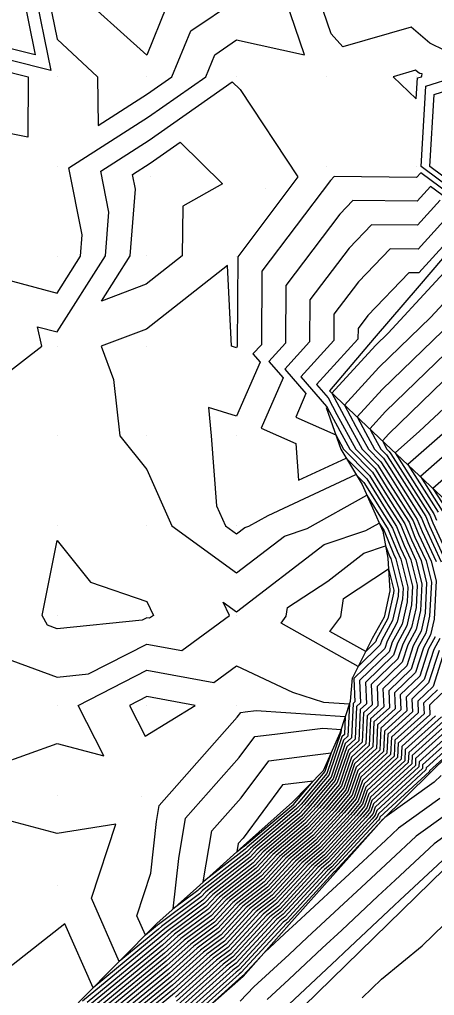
# Model space of a CAD drawing. Extents: x 2188792 to 2191981, y 386090 to 389710.
# Drawn here: x 2191286.1 to 2191332.3, y 389078 to 389186.7 of the extents above; entities that cross this region are included whole.
import ezdxf

# ---------------------------------------------------------------- set-up
doc = ezdxf.new("R2010")
doc.units = 0
for name, color, linetype in [('DTM Contours Major', 7, 'Continuous'), ('DTM Contours Minor', 7, 'Continuous'), ('Exist DTM QL2 LIDAR Elevation Point', 7, 'Continuous'), ('PH Exist DTM Breakline', 7, 'Continuous')]:
    doc.layers.add(name, color=color, linetype=linetype)

msp = doc.modelspace()

# ---------------------------------------------------------------- linework, layer by layer
at = {"layer": 'DTM Contours Major'}
for points in [[(2191337.52, 389166.02), (2191331.74, 389170.31), (2191332.22, 389178.33), (2191338.42, 389180.31)], [(2191295.17, 389155.33), (2191298.38, 389160.37), (2191298.96, 389167.77), (2191298.63, 389169.43), (2191300.59, 389170.68), (2191303.94, 389173.03), (2191308.64, 389168.36), (2191304.22, 389165.89), (2191304.18, 389160.35), (2191300.17, 389157.2), (2191295.17, 389155.33)], [(2191333.99, 389165.02), (2191330.44, 389161.12), (2191327.33, 389161.15), (2191323.8, 389157.47), (2191321.07, 389153.85), (2191321.05, 389150.92), (2191317.37, 389146.88), (2191320.22, 389143.58), (2191320.33, 389143.39), (2191322.82, 389138.83), (2191325.34, 389136.28), (2191326.93, 389133.74), (2191328.96, 389130.53), (2191329.69, 389128.74), (2191330.76, 389126.43), (2191331.39, 389123.93), (2191331.21, 389120.56), (2191330.76, 389118.56), (2191329.87, 389116.92), (2191329.17, 389114.72), (2191326.51, 389112.16), (2191326.61, 389110.14), (2191325.13, 389108.8), (2191325, 389105.85), (2191323.19, 389104.18), (2191322.15, 389101.11), (2191320.15, 389098.74), (2191318.21, 389096.63), (2191314.63, 389093.59), (2191312.77, 389091.58), (2191309.06, 389088.66), (2191307.4, 389086.86), (2191304.03, 389084.36), (2191302.18, 389082.7), (2191295.03, 389076.82)], [(2191341.36, 389157.09), (2191326.81, 389143.01), (2191325.06, 389141.1), (2191325.64, 389140), (2191326.28, 389138.85), (2191326.91, 389138.2), (2191327.31, 389137.56), (2191331.28, 389131.32), (2191331.69, 389130.31), (2191333.57, 389126.23)], [(2191341.35, 389142.58), (2191332.09, 389134.46), (2191333.59, 389132.12)], [(2191285.21, 389115.29), (2191290.23, 389113.46), (2191293.74, 389113.81), (2191300.23, 389117.13), (2191304.12, 389116.42), (2191309.44, 389120.31), (2191308.74, 389121.8), (2191310.23, 389120.71), (2191319.99, 389128.2), (2191324.6, 389129.76), (2191326.11, 389130.61), (2191326.54, 389129.92), (2191326.65, 389129.74), (2191327.69, 389127.18), (2191327.95, 389126.62), (2191328.77, 389123.37), (2191328.71, 389122.15), (2191328.12, 389119.56), (2191326.98, 389117.45), (2191326.72, 389116.65), (2191323.28, 389113.31), (2191323.4, 389110.69), (2191323.2, 389110.51), (2191323.03, 389106.7), (2191322.31, 389106.05), (2191320.98, 389102.12), (2191318.43, 389099.1), (2191317.4, 389097.97), (2191312.84, 389094.11), (2191311.89, 389093.09), (2191307.19, 389089.4), (2191306.47, 389088.62), (2191302.23, 389085.47), (2191301.62, 389084.92), (2191294.24, 389078.85), (2191291.11, 389085.96), (2191283.05, 389079.66)], [(2191332.77, 389116.4), (2191331.61, 389112.8), (2191329.75, 389111), (2191329.82, 389109.58), (2191327.07, 389107.1), (2191326.97, 389104.99), (2191324.07, 389102.32), (2191323.32, 389100.1), (2191321.88, 389098.39), (2191319.03, 389095.29), (2191316.42, 389093.07), (2191313.65, 389090.07), (2191310.93, 389087.93), (2191308.32, 389085.11), (2191305.83, 389083.26), (2191302.74, 389080.47), (2191297.48, 389076.14)], [(2191333.03, 389109.03), (2191329, 389105.39), (2191328.95, 389104.13), (2191324.95, 389100.45), (2191324.48, 389099.08), (2191323.6, 389098.03), (2191319.85, 389093.94), (2191318.21, 389092.55), (2191314.53, 389088.56), (2191312.79, 389087.19), (2191309.24, 389083.35), (2191307.63, 389082.15), (2191303.3, 389078.24), (2191299.92, 389075.47)], [(2191336.23, 389108.48), (2191330.94, 389103.69), (2191330.92, 389103.28), (2191325.83, 389098.59), (2191325.65, 389098.07), (2191325.32, 389097.67), (2191320.67, 389092.6), (2191320, 389092.03), (2191315.41, 389087.05), (2191314.66, 389086.46), (2191310.17, 389081.59), (2191309.44, 389081.05), (2191303.85, 389076.02)], [(2191318.74, 389101.86), (2191315.35, 389101.44), (2191310.94, 389095.53), (2191310.41, 389094.93), (2191310.25, 389094), (2191311.01, 389094.59), (2191311.05, 389094.63), (2191316.58, 389099.32), (2191316.71, 389099.46), (2191318.74, 389101.86)], [(2191333.48, 389098.09), (2191330.23, 389095.75), (2191327.38, 389093.07), (2191324.12, 389090.06), (2191321.66, 389087.76), (2191318.08, 389084.46), (2191316.08, 389082.58), (2191312.15, 389078.97), (2191310.64, 389077.38)]]:
    msp.add_lwpolyline(points, dxfattribs=at)
at = {"layer": 'DTM Contours Minor'}
for points in [[(2191288.44, 389198.52), (2191288.15, 389200.31), (2191286.05, 389204.49), (2191290.23, 389208.07), (2191296.96, 389200.31), (2191300.23, 389195.45), (2191303.93, 389195.81), (2191305.72, 389190.31), (2191302.43, 389188.11), (2191300.23, 389182.69), (2191291.81, 389190.31), (2191290.23, 389191.19), (2191288.44, 389198.52)], [(2191333.4, 389183.21), (2191331.74, 389184.03), (2191329.65, 389185.81), (2191322.06, 389183.65), (2191320.76, 389185.09), (2191317.17, 389195.62)], [(2191282.18, 389158.36), (2191290.23, 389156.22), (2191292.85, 389160.33), (2191293.03, 389162.71), (2191291.55, 389170.17), (2191300.4, 389175.82), (2191306.79, 389180.31), (2191307.79, 389182.76), (2191310.23, 389184.4), (2191317.79, 389182.76), (2191314.19, 389193.33)], [(2191286.26, 389190.31), (2191287.8, 389182.74), (2191280.23, 389184.63)], [(2191287.66, 389190.31), (2191289.55, 389180.99), (2191280.23, 389183.32)], [(2191289.05, 389190.31), (2191290.23, 389184.5), (2191294.74, 389180.31), (2191294.81, 389174.89), (2191300.3, 389178.4), (2191303.03, 389180.31), (2191305.11, 389185.43), (2191310.23, 389188.86)], [(2191278.74, 389181.8), (2191280.23, 389182.01), (2191287.02, 389180.31), (2191286.96, 389173.58), (2191280.23, 389174.9), (2191277.18, 389180.31), (2191278.74, 389181.8)], [(2191330.37, 389180.18), (2191330.8, 389180.31), (2191330.87, 389180.42), (2191330.89, 389180.61), (2191330.64, 389180.68), (2191330.43, 389180.79), (2191330.16, 389181.02), (2191327.67, 389180.31), (2191330.23, 389177.86), (2191330.37, 389180.18)], [(2191337.21, 389165.53), (2191330.77, 389170.31), (2191331.29, 389179.25), (2191334.61, 389180.31)], [(2191280.23, 389143.89), (2191288.54, 389150.31), (2191288.07, 389152.47), (2191290.23, 389151.9), (2191295.61, 389160.35), (2191295.99, 389165.24), (2191295.09, 389169.8), (2191300.49, 389173.25), (2191309.73, 389179.73), (2191310.61, 389178.87), (2191317.05, 389169.15), (2191310.92, 389161), (2191310.35, 389160.24), (2191310.3, 389150.31), (2191310.27, 389150.29), (2191310.29, 389150.27), (2191310.23, 389150.13), (2191309.65, 389150.31), (2191309.21, 389159.29), (2191300.21, 389152.2), (2191295.16, 389150.31), (2191296.53, 389146.6), (2191297.22, 389140.31), (2191300.23, 389136.58), (2191303.02, 389130.31), (2191310.23, 389125.06), (2191315.57, 389129.16), (2191318.09, 389130.01), (2191324.73, 389133.71), (2191326.62, 389130.68), (2191327.12, 389129.9), (2191328.09, 389127.49), (2191328.52, 389126.58), (2191329.3, 389123.48), (2191329.21, 389121.83), (2191328.65, 389119.36), (2191327.56, 389117.34), (2191327.21, 389116.26), (2191323.92, 389113.08), (2191324.04, 389110.58), (2191323.59, 389110.17), (2191323.42, 389106.53), (2191322.49, 389105.67), (2191321.21, 389101.92), (2191318.78, 389099.03), (2191317.56, 389097.71), (2191313.2, 389094.01), (2191312.07, 389092.78), (2191307.56, 389089.25), (2191306.66, 389088.27), (2191302.59, 389085.25), (2191301.73, 389084.48), (2191293.08, 389077.36)], [(2191336.9, 389165.03), (2191330.73, 389169.62), (2191330.26, 389169.1), (2191321.1, 389169.19), (2191320.67, 389168.74), (2191313.03, 389158.64), (2191312.98, 389150.46), (2191312.05, 389149.44), (2191312.84, 389148.52), (2191310.23, 389142.5), (2191307.08, 389143.46), (2191307.39, 389140.31), (2191308, 389132.53), (2191308.99, 389130.31), (2191310.23, 389129.41), (2191311.15, 389130.11), (2191311.58, 389130.26), (2191313.74, 389131.46), (2191323.52, 389136.02), (2191324.4, 389135.13), (2191326.69, 389131.44), (2191327.58, 389130.05), (2191328.49, 389127.8), (2191329.08, 389126.54), (2191329.82, 389123.59), (2191329.71, 389121.51), (2191329.18, 389119.16), (2191328.14, 389117.24), (2191327.7, 389115.88), (2191324.57, 389112.85), (2191324.68, 389110.47), (2191323.97, 389109.83), (2191323.82, 389106.36), (2191322.67, 389105.3), (2191321.44, 389101.72), (2191319.12, 389098.96), (2191317.72, 389097.44), (2191313.56, 389093.9), (2191312.25, 389092.48), (2191307.94, 389089.1), (2191306.84, 389087.92), (2191302.95, 389085.03), (2191301.85, 389084.03), (2191293.57, 389077.23)], [(2191336.59, 389164.54), (2191331.81, 389168.08), (2191330.32, 389166.44), (2191323.18, 389166.51), (2191321.71, 389164.99), (2191315.71, 389157.05), (2191315.67, 389150.62), (2191313.82, 389148.58), (2191315.4, 389146.77), (2191312.97, 389141.18), (2191316.82, 389139.46), (2191317.12, 389135.37), (2191322.42, 389137.84), (2191324.71, 389135.52), (2191326.77, 389132.21), (2191328.04, 389130.21), (2191328.89, 389128.12), (2191329.64, 389126.5), (2191330.34, 389123.7), (2191330.21, 389121.19), (2191329.7, 389118.96), (2191328.72, 389117.13), (2191328.19, 389115.49), (2191325.22, 389112.62), (2191325.32, 389110.36), (2191324.36, 389109.49), (2191324.21, 389106.19), (2191322.84, 389104.93), (2191321.68, 389101.51), (2191319.47, 389098.89), (2191317.89, 389097.17), (2191313.91, 389093.8), (2191312.42, 389092.18), (2191308.31, 389088.96), (2191307.03, 389087.57), (2191303.31, 389084.81), (2191301.96, 389083.59), (2191294.05, 389077.09)], [(2191332.9, 389166.55), (2191330.38, 389163.78), (2191325.25, 389163.83), (2191322.76, 389161.23), (2191318.39, 389155.45), (2191318.36, 389150.77), (2191315.59, 389147.73), (2191317.95, 389145.02), (2191316.81, 389142.39), (2191321.27, 389140.41), (2191322.13, 389138.83), (2191325.03, 389135.9), (2191326.85, 389132.97), (2191328.5, 389130.37), (2191329.29, 389128.43), (2191330.2, 389126.46), (2191330.87, 389123.82), (2191330.71, 389120.88), (2191330.23, 389118.76), (2191329.29, 389117.03), (2191328.68, 389115.11), (2191325.87, 389112.39), (2191325.97, 389110.25), (2191324.75, 389109.14), (2191324.61, 389106.02), (2191323.02, 389104.55), (2191321.91, 389101.31), (2191319.81, 389098.82), (2191318.05, 389096.9), (2191314.27, 389093.7), (2191312.6, 389091.88), (2191308.68, 389088.81), (2191307.21, 389087.22), (2191303.67, 389084.59), (2191302.07, 389083.14), (2191294.54, 389076.96)], [(2191335.07, 389163.49), (2191330.51, 389158.46), (2191329.41, 389158.47), (2191324.85, 389153.71), (2191323.75, 389152.25), (2191323.74, 389151.07), (2191319.14, 389146.02), (2191320.42, 389144.55), (2191321.39, 389142.71), (2191323.52, 389138.83), (2191325.66, 389136.67), (2191327, 389134.5), (2191329.43, 389130.69), (2191330.09, 389129.05), (2191331.32, 389126.39), (2191331.91, 389124.04), (2191331.71, 389120.24), (2191331.29, 389118.36), (2191330.45, 389116.82), (2191329.66, 389114.34), (2191327.16, 389111.93), (2191327.25, 389110.03), (2191325.52, 389108.46), (2191325.39, 389105.68), (2191323.37, 389103.81), (2191322.38, 389100.91), (2191320.5, 389098.67), (2191318.38, 389096.36), (2191314.99, 389093.49), (2191312.95, 389091.27), (2191309.43, 389088.52), (2191307.58, 389086.51), (2191304.39, 389084.14), (2191302.29, 389082.25), (2191295.52, 389076.69)], [(2191336.49, 389161.92), (2191331.97, 389157.03), (2191327.1, 389151.75), (2191325.68, 389150.38), (2191320.84, 389145.08), (2191322.45, 389142.03), (2191324.21, 389138.84), (2191325.97, 389137.05), (2191327.08, 389135.27), (2191329.89, 389130.85), (2191330.49, 389129.37), (2191331.89, 389126.35), (2191332.44, 389124.16), (2191332.21, 389119.92), (2191331.81, 389118.15), (2191331.03, 389116.72), (2191330.15, 389113.96), (2191327.81, 389111.69), (2191327.89, 389109.91), (2191325.91, 389108.12), (2191325.79, 389105.5), (2191323.55, 389103.44), (2191322.61, 389100.7), (2191320.84, 389098.6), (2191318.54, 389096.09), (2191315.35, 389093.39), (2191313.13, 389090.97), (2191309.8, 389088.37), (2191307.77, 389086.16), (2191304.75, 389083.92), (2191302.4, 389081.81), (2191296.01, 389076.55)], [(2191335.11, 389157.06), (2191331.85, 389153.53), (2191326.05, 389147.92), (2191322.25, 389143.75), (2191323.52, 389141.36), (2191324.9, 389138.84), (2191326.28, 389137.44), (2191327.16, 389136.03), (2191330.35, 389131.01), (2191330.89, 389129.68), (2191332.45, 389126.31)], [(2191336.61, 389155.31), (2191326.43, 389145.47), (2191323.66, 389142.43), (2191324.58, 389140.68), (2191325.59, 389138.84), (2191326.6, 389137.82), (2191327.24, 389136.79), (2191330.81, 389131.16), (2191331.29, 389129.99), (2191333.01, 389126.27)], [(2191344.74, 389154), (2191330.6, 389140.84), (2191327.88, 389138.44), (2191332.2, 389131.64), (2191332.49, 389130.93)], [(2191345.8, 389149.04), (2191330.69, 389135.79), (2191333.12, 389131.96)], [(2191333.27, 389146.44), (2191327.18, 389140.55), (2191326.47, 389139.77), (2191326.71, 389139.32), (2191326.97, 389138.85), (2191327.23, 389138.59), (2191327.39, 389138.32), (2191331.74, 389131.48), (2191332.09, 389130.62), (2191334.13, 389126.2)], [(2191340.91, 389147.31), (2191329.28, 389137.12), (2191332.66, 389131.8)], [(2191300.23, 389120.06), (2191299.72, 389119.79), (2191290.23, 389118.83), (2191289.15, 389119.22), (2191288.56, 389120.31), (2191290.23, 389128.67), (2191293.94, 389124.02), (2191300.23, 389121.86), (2191300.96, 389120.31), (2191300.54, 389120), (2191300.23, 389120.06)], [(2191323.76, 389114.63), (2191315.17, 389119.47), (2191315.75, 389120.24), (2191315.89, 389121.21), (2191320.37, 389124.14), (2191324.41, 389127.25), (2191326.81, 389128.06), (2191327.29, 389126.86), (2191327.39, 389126.65), (2191328.25, 389123.25), (2191328.21, 389122.47), (2191327.6, 389119.76), (2191326.4, 389117.55), (2191326.23, 389117.03), (2191323.76, 389114.63)], [(2191324.6, 389116.3), (2191320.62, 389118.54), (2191321.84, 389120.17), (2191322.13, 389122.22), (2191327.13, 389125.49), (2191327.72, 389123.14), (2191327.7, 389122.78), (2191327.07, 389119.96), (2191325.82, 389117.66), (2191325.74, 389117.41), (2191324.6, 389116.3)], [(2191332.34, 389117.95), (2191331.61, 389116.61), (2191330.64, 389113.57), (2191328.45, 389111.46), (2191328.53, 389109.8), (2191326.29, 389107.78), (2191326.18, 389105.33), (2191323.72, 389103.06), (2191322.85, 389100.5), (2191321.19, 389098.53), (2191318.7, 389095.82), (2191315.7, 389093.28), (2191313.3, 389090.67), (2191310.18, 389088.22), (2191307.95, 389085.81), (2191305.11, 389083.7), (2191302.51, 389081.36), (2191296.5, 389076.42)], [(2191332.87, 389117.75), (2191332.19, 389116.51), (2191331.12, 389113.19), (2191329.1, 389111.23), (2191329.17, 389109.69), (2191326.68, 389107.44), (2191326.58, 389105.16), (2191323.9, 389102.69), (2191323.08, 389100.3), (2191321.53, 389098.46), (2191318.87, 389095.55), (2191316.06, 389093.18), (2191313.48, 389090.37), (2191310.55, 389088.08), (2191308.14, 389085.46), (2191305.47, 389083.48), (2191302.63, 389080.92), (2191296.99, 389076.28)], [(2191333.35, 389116.3), (2191332.1, 389112.42), (2191330.4, 389110.77), (2191330.46, 389109.47), (2191327.46, 389106.76), (2191327.37, 389104.82), (2191324.25, 389101.94), (2191323.55, 389099.89), (2191322.22, 389098.32), (2191319.2, 389095.02), (2191316.78, 389092.97), (2191313.83, 389089.77), (2191311.3, 389087.78), (2191308.5, 389084.76), (2191306.19, 389083.04), (2191302.85, 389080.03), (2191297.97, 389076.01)], [(2191283.6, 389103.67), (2191290.23, 389106.07), (2191295.44, 389104.67), (2191292.59, 389110.3), (2191300.23, 389114.21), (2191307.69, 389112.84), (2191310.23, 389114.7), (2191316.46, 389111.79), (2191319.92, 389110.67), (2191322.8, 389110.47), (2191322.63, 389106.87), (2191322.14, 389106.42), (2191320.74, 389102.32), (2191318.09, 389099.17), (2191317.23, 389098.24), (2191312.48, 389094.22), (2191311.72, 389093.39), (2191306.81, 389089.55), (2191306.29, 389088.97), (2191301.87, 389085.69), (2191301.51, 389085.37), (2191297.15, 389081.79), (2191294.05, 389088.83), (2191296.76, 389097.09), (2191290.23, 389096.02), (2191282.41, 389098.12)], [(2191332.59, 389112.03), (2191331.04, 389110.54), (2191331.1, 389109.36), (2191327.84, 389106.42), (2191327.76, 389104.65), (2191324.42, 389101.57), (2191323.78, 389099.69), (2191322.56, 389098.24), (2191319.36, 389094.75), (2191317.14, 389092.87), (2191314.01, 389089.46), (2191311.67, 389087.64), (2191308.69, 389084.41), (2191306.55, 389082.82), (2191302.96, 389079.58), (2191298.45, 389075.87)], [(2191305.61, 389110.3), (2191300.23, 389111.29), (2191298.3, 389110.3), (2191300.04, 389106.87), (2191305.61, 389110.3)], [(2191333.08, 389111.65), (2191331.69, 389110.31), (2191331.74, 389109.25), (2191328.23, 389106.08), (2191328.16, 389104.48), (2191324.6, 389101.2), (2191324.02, 389099.49), (2191322.91, 389098.17), (2191319.52, 389094.48), (2191317.49, 389092.76), (2191314.18, 389089.16), (2191312.05, 389087.49), (2191308.87, 389084.05), (2191306.91, 389082.6), (2191303.07, 389079.13), (2191298.94, 389075.74)], [(2191310.68, 389109.52), (2191311.19, 389109.59), (2191312.39, 389109.73), (2191322.33, 389109.05), (2191322.24, 389107.05), (2191321.96, 389106.79), (2191320.51, 389102.53), (2191317.74, 389099.25), (2191317.07, 389098.51), (2191312.12, 389094.32), (2191311.54, 389093.69), (2191306.44, 389089.69), (2191306.1, 389089.32), (2191301.51, 389085.91), (2191301.4, 389085.81), (2191300.07, 389084.72), (2191299.12, 389086.87), (2191300.68, 389091.62), (2191301.31, 389097.37), (2191301.62, 389099.17), (2191310.29, 389109), (2191310.68, 389109.52)], [(2191332.38, 389109.14), (2191328.62, 389105.73), (2191328.55, 389104.31), (2191324.78, 389100.83), (2191324.25, 389099.29), (2191323.25, 389098.1), (2191319.69, 389094.21), (2191317.85, 389092.66), (2191314.36, 389088.86), (2191312.42, 389087.34), (2191309.06, 389083.7), (2191307.27, 389082.38), (2191303.18, 389078.69), (2191299.43, 389075.6)], [(2191333.67, 389108.92), (2191329.39, 389105.05), (2191329.34, 389103.96), (2191325.13, 389100.08), (2191324.72, 389098.88), (2191323.94, 389097.96), (2191320.01, 389093.67), (2191318.57, 389092.45), (2191314.71, 389088.26), (2191313.17, 389087.05), (2191309.43, 389083), (2191307.99, 389081.93), (2191303.41, 389077.8)], [(2191334.31, 389108.81), (2191329.78, 389104.71), (2191329.73, 389103.79), (2191325.3, 389099.71), (2191324.95, 389098.68), (2191324.29, 389097.89), (2191320.18, 389093.4), (2191318.93, 389092.35), (2191314.89, 389087.95), (2191313.54, 389086.9), (2191309.61, 389082.65), (2191308.36, 389081.71), (2191303.52, 389077.35)], [(2191334.95, 389108.7), (2191330.16, 389104.37), (2191330.13, 389103.62), (2191325.48, 389099.33), (2191325.19, 389098.48), (2191324.63, 389097.81), (2191320.34, 389093.14), (2191319.28, 389092.24), (2191315.06, 389087.65), (2191313.92, 389086.75), (2191309.8, 389082.3), (2191308.72, 389081.49), (2191303.63, 389076.91)], [(2191335.59, 389108.59), (2191330.55, 389104.03), (2191330.52, 389103.45), (2191325.65, 389098.96), (2191325.42, 389098.27), (2191324.97, 389097.74), (2191320.5, 389092.87), (2191319.64, 389092.14), (2191315.24, 389087.35), (2191314.29, 389086.61), (2191309.98, 389081.95), (2191309.08, 389081.27), (2191303.74, 389076.46)], [(2191312.24, 389106.83), (2191314.49, 389107.11), (2191319.82, 389107.77), (2191321.86, 389107.63), (2191321.84, 389107.22), (2191321.79, 389107.16), (2191320.28, 389102.73), (2191317.4, 389099.32), (2191316.91, 389098.78), (2191311.76, 389094.42), (2191311.37, 389093.99), (2191306.07, 389089.84), (2191305.92, 389089.68), (2191303.17, 389087.64), (2191303.79, 389093.25), (2191304.55, 389097.76), (2191310.51, 389104.51), (2191312.24, 389106.83)], [(2191336.88, 389108.37), (2191331.32, 389103.35), (2191331.31, 389103.11), (2191326.01, 389098.21), (2191325.89, 389097.87), (2191325.66, 389097.6), (2191320.83, 389092.33), (2191320.36, 389091.93), (2191315.59, 389086.75), (2191315.04, 389086.31), (2191310.35, 389081.24), (2191309.8, 389080.83), (2191303.97, 389075.57)], [(2191335.39, 389106.33), (2191331.71, 389103.01), (2191331.71, 389102.94), (2191326.18, 389097.84), (2191326.12, 389097.66), (2191326.01, 389097.53), (2191320.99, 389092.06), (2191320.72, 389091.83), (2191315.77, 389086.44), (2191315.41, 389086.17), (2191310.54, 389080.89), (2191310.16, 389080.61), (2191304.08, 389075.13)], [(2191313.8, 389104.13), (2191317.79, 389104.63), (2191320.75, 389105), (2191320.04, 389102.93), (2191317.06, 389099.39), (2191316.74, 389099.05), (2191311.41, 389094.53), (2191311.19, 389094.29), (2191306.52, 389090.64), (2191307.48, 389096.34), (2191310.72, 389100.02), (2191313.8, 389104.13)], [(2191333.01, 389102.5), (2191332.24, 389101.77), (2191326.72, 389097.8), (2191326.36, 389097.47), (2191326.36, 389097.46), (2191326.35, 389097.46), (2191321.16, 389091.79), (2191321.07, 389091.72), (2191315.94, 389086.14), (2191315.78, 389086.02), (2191310.72, 389080.54), (2191310.52, 389080.39), (2191304.19, 389074.68)], [(2191332.86, 389099.93), (2191328.26, 389096.62), (2191326.86, 389095.31), (2191322.29, 389091.08), (2191321.38, 389090.24), (2191316.42, 389085.66), (2191316.08, 389085.35), (2191313.36, 389082.84), (2191310.91, 389080.19), (2191310.88, 389080.17), (2191305.82, 389075.61)], [(2191334.11, 389096.24), (2191332.21, 389094.88), (2191327.9, 389090.84), (2191325.95, 389089.04), (2191321.94, 389085.27), (2191319.75, 389083.26), (2191316.08, 389079.82), (2191313.63, 389077.56)], [(2191334.18, 389094.01), (2191328.42, 389088.6), (2191327.78, 389088.01), (2191322.22, 389082.79), (2191321.42, 389082.06), (2191316.08, 389077.05)], [(2191324.19, 389077.73), (2191326.37, 389079.83), (2191330.89, 389083.53), (2191333.38, 389085.94)]]:
    msp.add_lwpolyline(points, dxfattribs=at)
at = {"layer": 'Exist DTM QL2 LIDAR Elevation Point'}
for p, q in [((2191290.23, 389180.31), (2191290.23, 389180.31)), ((2191300.23, 389180.31), (2191300.23, 389180.31)), ((2191310.23, 389180.31), (2191310.23, 389180.31)), ((2191320.23, 389180.31), (2191320.23, 389180.31)), ((2191330.23, 389180.31), (2191330.23, 389180.31)), ((2191290.23, 389170.31), (2191290.23, 389170.31)), ((2191320.23, 389170.31), (2191320.23, 389170.31)), ((2191330.23, 389170.31), (2191330.23, 389170.31)), ((2191300.64, 389169.21), (2191300.64, 389169.21)), ((2191313.47, 389167.85), (2191313.47, 389167.85)), ((2191290.23, 389160.31), (2191290.23, 389160.31)), ((2191300.14, 389160.38), (2191300.14, 389160.38)), ((2191310.23, 389160.31), (2191310.23, 389160.31)), ((2191290.23, 389150.31), (2191290.23, 389150.31)), ((2191300.23, 389150.31), (2191300.23, 389150.31)), ((2191310.23, 389150.31), (2191310.23, 389150.31)), ((2191290.23, 389140.31), (2191290.23, 389140.31)), ((2191300.23, 389140.31), (2191300.23, 389140.31)), ((2191310.23, 389140.31), (2191310.23, 389140.31)), ((2191290.23, 389130.31), (2191290.23, 389130.31)), ((2191300.23, 389130.31), (2191300.23, 389130.31)), ((2191310.23, 389130.31), (2191310.23, 389130.31)), ((2191290.23, 389120.31), (2191290.23, 389120.31)), ((2191300.23, 389120.31), (2191300.23, 389120.31)), ((2191310.23, 389120.31), (2191310.23, 389120.31)), ((2191290.23, 389110.3), (2191290.23, 389110.3)), ((2191300.23, 389110.3), (2191300.23, 389110.3)), ((2191310.23, 389110.3), (2191310.23, 389110.3)), ((2191290.23, 389100.3), (2191290.23, 389100.3)), ((2191299.67, 389100.11), (2191299.67, 389100.11)), ((2191290.23, 389090.3), (2191290.23, 389090.3))]:
    msp.add_line(p, q, dxfattribs=at)
at = {"layer": 'PH Exist DTM Breakline'}
for points in [[(2191373.62, 389132.06), (2191367.41, 389135.48), (2191360.47, 389141.01), (2191353.95, 389146.21), (2191347.43, 389151.41), (2191341.48, 389157.13), (2191335.52, 389162.85), (2191330.54, 389157.01), (2191325.56, 389151.18), (2191320.57, 389145.34), (2191327.44, 389138.85), (2191334.32, 389132.37), (2191340.04, 389125.8), (2191343.05, 389120.55), (2191345.05, 389112.91), (2191347.58, 389105.94)], [(2191316.07, 389075.22), (2191322.38, 389081.37), (2191328.68, 389087.51), (2191334.98, 389093.65), (2191341.28, 389099.8), (2191347.58, 389105.94), (2191354.09, 389112.47), (2191360.6, 389119), (2191367.11, 389125.53), (2191373.62, 389132.06), (2191380.1, 389138.48), (2191386.59, 389144.91), (2191393.07, 389151.33), (2191399.55, 389157.75)], [(2191320.2, 389143.47), (2191321.82, 389138.82), (2191324.2, 389134.9), (2191326.52, 389129.69), (2191327.06, 389126.68), (2191327.29, 389123.05), (2191326.65, 389120.12), (2191325.32, 389117.75), (2191323.12, 389113.37)], [(2191339.73, 389115.14), (2191339.5, 389110.93), (2191337.37, 389108.28), (2191331.87, 389102.87), (2191326.36, 389097.45), (2191321.22, 389091.68), (2191316.08, 389085.9), (2191310.94, 389080.13)], [(2191273.28, 389058.36), (2191278.48, 389062.98), (2191282.15, 389065.94), (2191287.59, 389071.7), (2191292.83, 389077.43), (2191301.35, 389086.01), (2191305.77, 389089.96), (2191310.98, 389094.65), (2191316.46, 389099.51), (2191319.89, 389103.06), (2191321.74, 389107.26), (2191322.9, 389110.78), (2191323.12, 389113.37)], [(2191310.94, 389080.13), (2191304.29, 389074.26)]]:
    msp.add_lwpolyline(points, dxfattribs=at)

doc.saveas('drawing.dxf')
